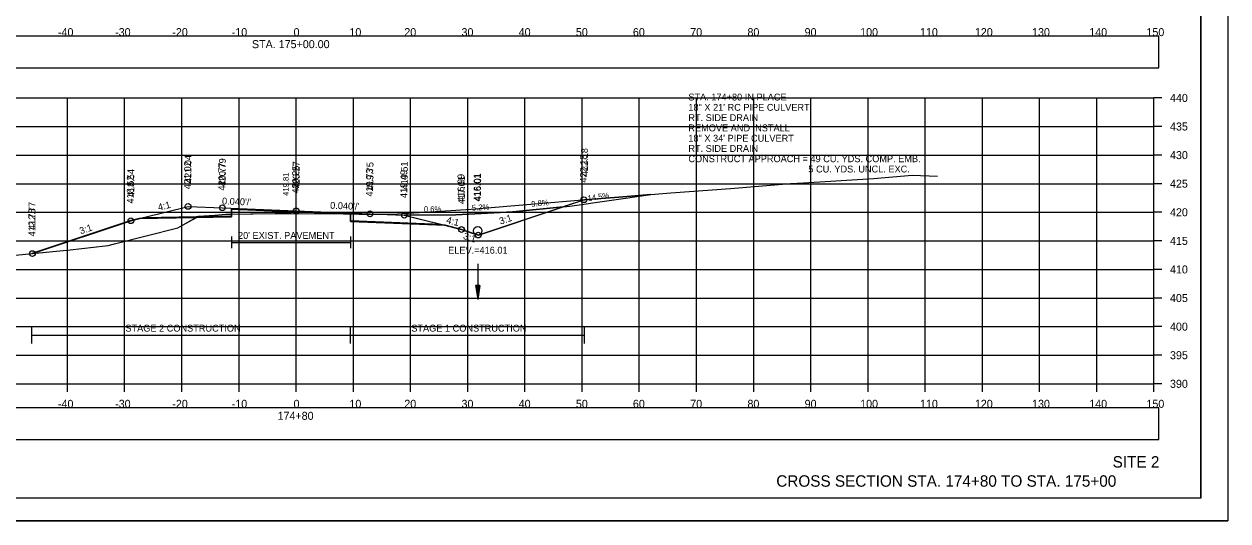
# Model space of a CAD drawing. Extents: x 1376273 to 1384221, y 378927 to 384592.
# Drawn here: x 1378176.9 to 1378387.4, y 381818.5 to 381905.4 of the extents above; entities that cross this region are included whole.
import ezdxf

# ---------------------------------------------------------------- set-up
doc = ezdxf.new("R2010")
doc.units = 0
for name, color, linetype in [('R_Alt Surface', 7, 'Continuous'), ('R_Axis', 7, 'Continuous'), ('R_Axis Annot', 7, 'Continuous'), ('R_Border', 7, 'Continuous'), ('R_Border Notes', 7, 'Continuous'), ('R_Contours', 7, 'Continuous'), ('R_Dimension', 7, 'Continuous'), ('R_Draft', 7, 'Continuous'), ('R_Drive', 7, 'Continuous'), ('R_Exist Surface', 7, 'Continuous'), ('R_Fin Surface', 7, 'Continuous'), ('R_Grid', 7, 'Continuous'), ('R_No Plot', 7, 'Continuous'), ('R_Water', 7, 'Continuous'), ('R_Xsect Elev', 7, 'Continuous'), ('R_Xsect Slope', 7, 'Continuous'), ('T_Detection Zones', 7, 'Continuous'), ('T_Notes', 7, 'Continuous')]:
    doc.layers.add(name, color=color, linetype=linetype)

msp = doc.modelspace()

# ---------------------------------------------------------------- linework, layer by layer
at = {"layer": 'R_Alt Surface'}
for points in [[(1378197.76, 381871.59), (1378213.13, 381871.9), (1378213.14, 381873.07), (1378224.46, 381872.61), (1378233.95, 381872.22), (1378233.96, 381871.06), (1378249.73, 381870.42)], [(1378213.14, 381868.26), (1378213.14, 381866.26)], [(1378213.14, 381867.26), (1378233.95, 381867.26)], [(1378233.95, 381868.26), (1378233.95, 381866.26)]]:
    msp.add_lwpolyline(points, dxfattribs=at)
at = {"layer": 'R_Axis'}
for p, q in [((1378374.46, 381842.52), (1378374.46, 381892.52)), ((1378375.86, 381892.52), (1378374.46, 381892.52)), ((1378375.86, 381887.52), (1378374.46, 381887.52)), ((1378375.86, 381882.52), (1378374.46, 381882.52)), ((1378375.86, 381877.52), (1378374.46, 381877.52)), ((1378375.86, 381872.52), (1378374.46, 381872.52)), ((1378375.86, 381867.52), (1378374.46, 381867.52)), ((1378375.86, 381862.52), (1378374.46, 381862.52)), ((1378375.86, 381857.52), (1378374.46, 381857.52)), ((1378375.86, 381852.52), (1378374.46, 381852.52)), ((1378375.86, 381847.52), (1378374.46, 381847.52)), ((1378074.46, 381842.52), (1378374.46, 381842.52)), ((1378184.46, 381841.12), (1378184.46, 381842.52)), ((1378194.46, 381841.12), (1378194.46, 381842.52)), ((1378204.46, 381841.12), (1378204.46, 381842.52)), ((1378214.46, 381841.12), (1378214.46, 381842.52)), ((1378224.46, 381841.12), (1378224.46, 381842.52)), ((1378234.46, 381841.12), (1378234.46, 381842.52)), ((1378244.46, 381841.12), (1378244.46, 381842.52)), ((1378254.46, 381841.12), (1378254.46, 381842.52)), ((1378264.46, 381841.12), (1378264.46, 381842.52)), ((1378274.46, 381841.12), (1378274.46, 381842.52)), ((1378284.46, 381841.12), (1378284.46, 381842.52)), ((1378294.46, 381841.12), (1378294.46, 381842.52)), ((1378304.46, 381841.12), (1378304.46, 381842.52)), ((1378314.46, 381841.12), (1378314.46, 381842.52)), ((1378324.46, 381841.12), (1378324.46, 381842.52)), ((1378334.46, 381841.12), (1378334.46, 381842.52)), ((1378344.46, 381841.12), (1378344.46, 381842.52)), ((1378354.46, 381841.12), (1378354.46, 381842.52)), ((1378364.46, 381841.12), (1378364.46, 381842.52)), ((1378374.46, 381841.12), (1378374.46, 381842.52)), ((1378375.86, 381842.52), (1378374.46, 381842.52))]:
    msp.add_line(p, q, dxfattribs=at)
at = {"layer": 'R_Axis Annot'}
for points in [[(1378073.48, 381897.78), (1378375.28, 381897.78), (1378375.28, 381903.31), (1378073.48, 381903.31)], [(1378073.48, 381832.79), (1378375.28, 381832.79), (1378375.28, 381838.32), (1378073.48, 381838.32)]]:
    msp.add_lwpolyline(points, close=True, dxfattribs=at)
at = {"layer": 'R_Border'}
for q in [(1378382.64, 382027.98), (1378066.46, 381822.52)]:
    msp.add_line((1378382.64, 381822.52), q, dxfattribs=at)
at = {"layer": 'R_Contours'}
msp.add_lwpolyline([(1378233.95, 381872.23), (1378234.95, 381872.22), (1378235.46, 381872.2), (1378237.32, 381872.16), (1378237.47, 381872.17), (1378239.93, 381872.19), (1378242.17, 381872.24), (1378247.9, 381872.58), (1378255.08, 381873.06), (1378266.91, 381874.06), (1378273.84, 381874.62), (1378274.86, 381874.71), (1378256.34, 381868.53), (1378253.37, 381869.53), (1378250.52, 381870.24), (1378233.96, 381870.91)], close=True, dxfattribs=at)
at = {"layer": 'R_Dimension'}
for p, q in [((1378178.26, 381849.55), (1378178.26, 381852.55)), ((1378233.95, 381849.55), (1378233.95, 381852.55)), ((1378274.86, 381849.55), (1378274.86, 381852.55)), ((1378178.26, 381851.05), (1378274.86, 381851.05))]:
    msp.add_line(p, q, dxfattribs=at)
at = {"layer": 'R_Drive'}
for p, q in [((1378272.3, 381873.58), (1378286.46, 381875.62)), ((1378252.37, 381872.08), (1378262.35, 381872.6)), ((1378262.35, 381872.6), (1378272.3, 381873.58)), ((1378243.37, 381872.03), (1378252.37, 381872.08))]:
    msp.add_line(p, q, dxfattribs=at)
at = {"layer": 'R_Exist Surface'}
msp.add_lwpolyline([(1378166.27, 381864.12), (1378183.11, 381865.77), (1378184.93, 381865.97), (1378191.06, 381866.66), (1378191.56, 381866.7), (1378192.71, 381867), (1378203.75, 381869.77), (1378204.68, 381870.3), (1378207.37, 381871.84), (1378209.23, 381871.98), (1378210.16, 381872.02), (1378211.51, 381872.11), (1378212.14, 381872.16), (1378220.8, 381872.29), (1378223.59, 381872.33), (1378232.75, 381872.24), (1378234.95, 381872.22), (1378235.46, 381872.2), (1378237.32, 381872.16), (1378237.47, 381872.17), (1378239.93, 381872.19), (1378242.17, 381872.24), (1378247.9, 381872.58), (1378255.08, 381873.06), (1378266.91, 381874.06), (1378273.84, 381874.62), (1378280.88, 381875.19), (1378289.95, 381875.89), (1378300.41, 381876.69), (1378310.87, 381877.53), (1378313.18, 381877.67), (1378325.39, 381878.44), (1378332.19, 381879.01), (1378336.58, 381878.83)], dxfattribs=at)
at = {"layer": 'R_Fin Surface'}
msp.add_lwpolyline([(1378178.34, 381865.3), (1378195.55, 381871.04), (1378197.76, 381871.59), (1378205.55, 381873.54), (1378211.55, 381873.3), (1378224.46, 381872.77), (1378237.37, 381872.25), (1378243.37, 381872.01), (1378249.73, 381870.42), (1378253.37, 381869.51), (1378256.29, 381868.53), (1378274.78, 381874.7)], dxfattribs=at)
at = {"layer": 'R_Grid'}
for p, q in [((1378074.46, 381892.52), (1378374.46, 381892.52)), ((1378184.46, 381842.52), (1378184.46, 381892.52)), ((1378194.46, 381842.52), (1378194.46, 381892.52)), ((1378204.46, 381842.52), (1378204.46, 381892.52)), ((1378214.46, 381842.52), (1378214.46, 381892.52)), ((1378224.46, 381842.52), (1378224.46, 381892.52)), ((1378234.46, 381842.52), (1378234.46, 381892.52)), ((1378244.46, 381842.52), (1378244.46, 381892.52)), ((1378254.46, 381842.52), (1378254.46, 381892.52)), ((1378264.46, 381842.52), (1378264.46, 381892.52)), ((1378274.46, 381842.52), (1378274.46, 381892.52)), ((1378284.46, 381842.52), (1378284.46, 381892.52)), ((1378294.46, 381842.52), (1378294.46, 381892.52)), ((1378304.46, 381842.52), (1378304.46, 381892.52)), ((1378314.46, 381842.52), (1378314.46, 381892.52)), ((1378324.46, 381842.52), (1378324.46, 381892.52)), ((1378334.46, 381842.52), (1378334.46, 381892.52)), ((1378344.46, 381842.52), (1378344.46, 381892.52)), ((1378354.46, 381842.52), (1378354.46, 381892.52)), ((1378364.46, 381842.52), (1378364.46, 381892.52)), ((1378374.46, 381842.52), (1378374.46, 381892.52)), ((1378074.46, 381887.52), (1378374.46, 381887.52)), ((1378074.46, 381882.52), (1378374.46, 381882.52)), ((1378074.46, 381877.52), (1378374.46, 381877.52)), ((1378074.46, 381872.52), (1378374.46, 381872.52)), ((1378074.46, 381867.52), (1378374.46, 381867.52)), ((1378074.46, 381862.52), (1378374.46, 381862.52)), ((1378074.46, 381857.52), (1378374.46, 381857.52)), ((1378074.46, 381852.52), (1378374.46, 381852.52)), ((1378074.46, 381847.52), (1378374.46, 381847.52)), ((1378074.46, 381842.52), (1378374.46, 381842.52))]:
    msp.add_line(p, q, dxfattribs=at)
at = {"layer": 'R_No Plot'}
msp.add_line((1378054.06, 381818.54), (1378387.39, 381818.54), dxfattribs=at)
for points in [[(1378054.05, 382031.88), (1378387.39, 382031.88), (1378387.39, 381818.54), (1378054.05, 381818.54)], [(1378300.38, 382027.98), (1378300.38, 382018.1), (1378336.11, 382018.1), (1378336.11, 382015.18), (1378359.31, 382015.18), (1378359.31, 381990.85), (1378382.64, 381990.85), (1378382.64, 381822.52), (1378066.46, 381822.52), (1378066.46, 382027.98)]]:
    msp.add_lwpolyline(points, close=True, dxfattribs=at)
msp.add_lwpolyline([(1378197.03, 381871.43), (1378213.13, 381871.75), (1378213.14, 381873.08), (1378224.46, 381872.63), (1378233.95, 381872.24), (1378233.96, 381870.91), (1378250.52, 381870.24)], dxfattribs=at)
for centre in [(1378274.78, 381874.7), (1378205.55, 381873.54), (1378211.55, 381873.3), (1378224.46, 381872.77), (1378237.37, 381872.25), (1378243.37, 381872.01), (1378195.55, 381871.04), (1378253.37, 381869.51), (1378256.29, 381868.53), (1378256.29, 381868.53), (1378178.34, 381865.3)]:
    msp.add_circle(centre, 0.5, dxfattribs=at)
at = {"layer": 'R_Water'}
for p, q in [((1378256.2, 381863.49), (1378256.2, 381857.24)), ((1378255.83, 381859.74), (1378256.2, 381857.24)), ((1378256.58, 381859.74), (1378255.83, 381859.74)), ((1378255.89, 381859.74), (1378256.2, 381857.65)), ((1378255.95, 381859.74), (1378256.2, 381858.08)), ((1378256.01, 381859.74), (1378256.2, 381858.5)), ((1378256.08, 381859.74), (1378256.2, 381858.92)), ((1378256.14, 381859.74), (1378256.2, 381859.34)), ((1378256.58, 381859.74), (1378256.2, 381857.24)), ((1378256.32, 381859.74), (1378256.2, 381858.92)), ((1378256.45, 381859.74), (1378256.2, 381858.08)), ((1378256.51, 381859.74), (1378256.2, 381857.65)), ((1378256.39, 381859.74), (1378256.2, 381858.5)), ((1378256.26, 381859.74), (1378256.2, 381859.34))]:
    msp.add_line(p, q, dxfattribs=at)
msp.add_circle((1378256.2, 381869.28), 0.75, dxfattribs=at)
at = {"layer": 'T_Detection Zones'}
for points in [[(1378213.13, 381872.17), (1378220.8, 381872.29), (1378223.59, 381872.33), (1378232.75, 381872.24), (1378233.95, 381872.23), (1378233.95, 381872.24), (1378224.46, 381872.63), (1378213.14, 381873.08)], [(1378178.26, 381865.3), (1378183.11, 381865.77), (1378184.93, 381865.97), (1378191.06, 381866.66), (1378191.56, 381866.7), (1378192.71, 381867), (1378203.75, 381869.77), (1378204.68, 381870.3), (1378207, 381871.63), (1378197.03, 381871.43), (1378195.55, 381871.06)], [(1378207, 381871.63), (1378207.37, 381871.84), (1378209.23, 381871.98), (1378210.16, 381872.02), (1378211.51, 381872.11), (1378212.14, 381872.16), (1378213.13, 381872.17), (1378213.13, 381871.75)]]:
    msp.add_lwpolyline(points, close=True, dxfattribs=at)
at = {"layer": 'T_Notes'}
for p, q in [((1378274.86, 381874.71), (1378271.13, 381873.46)), ((1378272.3, 381873.58), (1378286.46, 381875.62)), ((1378280.88, 381875.19), (1378274.86, 381874.71)), ((1378286.46, 381875.62), (1378280.88, 381875.19)), ((1378262.35, 381872.6), (1378252.37, 381872.08)), ((1378271.13, 381873.46), (1378262.35, 381872.6)), ((1378271.13, 381873.46), (1378272.3, 381873.58)), ((1378252.37, 381872.08), (1378243.37, 381872.03))]:
    msp.add_line(p, q, dxfattribs=at)
msp.add_lwpolyline([(1378243.37, 381872.03), (1378249.67, 381870.45), (1378253.37, 381869.53), (1378256.34, 381868.53), (1378271.13, 381873.46)], dxfattribs=at)

# ---------------------------------------------------------------- texts
at = {"layer": 'R_Alt Surface'}
msp.add_text("20' EXIST. PAVEMENT", height=1.2, dxfattribs=at).set_placement((1378214.29, 381867.87))
at = {"layer": 'R_Axis Annot'}
for s, height, p in [('-40', 1.4, (1378182.8, 381903.32)), ('-30', 1.4, (1378192.8, 381903.32)), ('-20', 1.4, (1378202.8, 381903.32)), ('-10', 1.4, (1378213.19, 381903.32)), ('0', 1.4, (1378224, 381903.32)), ('10', 1.4, (1378233.77, 381903.32)), ('20', 1.4, (1378243.37, 381903.32)), ('30', 1.4, (1378253.37, 381903.32)), ('40', 1.4, (1378263.37, 381903.32)), ('50', 1.4, (1378273.37, 381903.32)), ('60', 1.4, (1378283.34, 381903.32)), ('70', 1.4, (1378293.37, 381903.32)), ('80', 1.4, (1378303.37, 381903.32)), ('90', 1.4, (1378313.37, 381903.32)), ('100', 1.4, (1378323.08, 381903.32)), ('110', 1.4, (1378333.54, 381903.32)), ('120', 1.4, (1378343.14, 381903.32)), ('130', 1.4, (1378353.14, 381903.32)), ('140', 1.4, (1378363.14, 381903.32)), ('150', 1.4, (1378373.14, 381903.32)), ('STA. 175+00.00', 1.4, (1378216.72, 381901.22)), ('STA. 174+80 IN PLACE', 1.2, (1378293.04, 381892.07)), ('18" X 21\' RC PIPE CULVERT', 1.2, (1378293.04, 381890.27)), ('440', 1.4, (1378377.26, 381891.82)), ('RT. SIDE DRAIN', 1.2, (1378293.04, 381888.47)), ('REMOVE AND INSTALL', 1.2, (1378293.04, 381886.67)), ('435', 1.4, (1378377.26, 381886.82)), ('18" X 34\' PIPE CULVERT', 1.2, (1378293.04, 381884.87)), ('RT. SIDE DRAIN', 1.2, (1378293.04, 381883.08)), ('430', 1.4, (1378377.26, 381881.82)), ('CONSTRUCT APPROACH = 49 CU. YDS. COMP. EMB.', 1.2, (1378293.04, 381881.28)), ('    5 CU. YDS. UNCL. EXC.', 1.2, (1378312.24, 381879.48)), ('425', 1.4, (1378377.26, 381876.82)), ('420', 1.4, (1378377.26, 381871.82)), ('415', 1.4, (1378377.26, 381866.82)), ('410', 1.4, (1378377.26, 381861.82)), ('405', 1.4, (1378377.26, 381856.82)), ('400', 1.4, (1378377.26, 381851.82)), ('395', 1.4, (1378377.26, 381846.82)), ('390', 1.4, (1378377.26, 381841.82)), ('-40', 1.4, (1378182.8, 381838.32)), ('-30', 1.4, (1378192.8, 381838.32)), ('-20', 1.4, (1378202.8, 381838.32)), ('-10', 1.4, (1378213.19, 381838.32)), ('0', 1.4, (1378224, 381838.32)), ('10', 1.4, (1378233.77, 381838.32)), ('20', 1.4, (1378243.37, 381838.32)), ('30', 1.4, (1378253.37, 381838.32)), ('40', 1.4, (1378263.37, 381838.32)), ('50', 1.4, (1378273.37, 381838.32)), ('60', 1.4, (1378283.34, 381838.32)), ('70', 1.4, (1378293.37, 381838.32)), ('80', 1.4, (1378303.37, 381838.32)), ('90', 1.4, (1378313.37, 381838.32)), ('100', 1.4, (1378323.08, 381838.32)), ('110', 1.4, (1378333.54, 381838.32)), ('120', 1.4, (1378343.14, 381838.32)), ('130', 1.4, (1378353.14, 381838.32)), ('140', 1.4, (1378363.14, 381838.32)), ('150', 1.4, (1378373.14, 381838.32)), ('174+80', 1.4, (1378221.2, 381836.22))]:
    msp.add_text(s, height=height, dxfattribs=at).set_placement(p)
at = {"layer": 'R_Border Notes'}
msp.add_text('ELEV.=416.01', height=1.2, dxfattribs=at).set_placement((1378251.03, 381865.29))
at = {"layer": 'R_Dimension'}
for s, p in [('STAGE 2 CONSTRUCTION', (1378194.6, 381851.65)), ('STAGE 1 CONSTRUCTION', (1378244.59, 381851.65))]:
    msp.add_text(s, height=1.2, dxfattribs=at).set_placement(p)
at = {"layer": 'R_Draft'}
for s, p in [('SITE 2', (1378367.23, 381827.87)), ('CROSS SECTION STA. 174+80 TO STA. 175+00', (1378308.41, 381824.52))]:
    msp.add_text(s, height=2, dxfattribs=at).set_placement(p)
at = {"layer": 'R_Drive'}
for s, rotation, p in [('9.8%', 5.612, (1378265.62, 381873.46)), ('14.5%', 8.246, (1378275.5, 381874.47)), ('0.6%', 0.344, (1378246.79, 381872.55)), ('5.2%', 2.978, (1378255.21, 381872.8))]:
    msp.add_text(s, height=1, rotation=rotation, dxfattribs=at).set_placement(p)
at = {"layer": 'R_No Plot'}
for s, p in [('422.18', (1378275.46, 381878.83)), ('421.04', (1378206.15, 381877.63)), ('420.79', (1378212.15, 381877.05)), ('420.27', (1378225.06, 381876.53)), ('419.75', (1378237.97, 381876.39)), ('419.51', (1378243.97, 381876.49)), ('418.54', (1378196.15, 381875.18)), ('416.01', (1378256.7, 381874.4)), ('417.01', (1378253.97, 381873.94)), ('412.77', (1378178.86, 381869.42))]:
    msp.add_text(s, height=1.2, rotation=90, dxfattribs=at).set_placement(p)
at = {"layer": 'R_Xsect Elev'}
for s, height, p in [('421.02', 1.2, (1378206.05, 381876.54)), ('420.77', 1.2, (1378212.05, 381876.3)), ('422.18', 1.2, (1378275.28, 381877.7)), ('418.52', 1.2, (1378196.05, 381874.04)), ('419.81', 1, (1378223.15, 381875.38)), ('420.25', 1.2, (1378224.96, 381875.77)), ('419.73', 1.2, (1378237.87, 381875.25)), ('419.49', 1.2, (1378243.87, 381875.01)), ('416.99', 1.2, (1378253.87, 381874.32)), ('416.01', 1.2, (1378256.79, 381874.45)), ('412.78', 1.2, (1378178.84, 381868.3))]:
    msp.add_text(s, height=height, rotation=90, dxfattribs=at).set_placement(p)
at = {"layer": 'R_Xsect Slope'}
for s, rotation, p in [("0.040'/'", 357.6822, (1378211.47, 381873.9)), ('4:1', 14.0362, (1378200.43, 381872.78)), ("0.040'/'", 357.6822, (1378230.38, 381873.14)), ('4:1', 345.9638, (1378250.62, 381870.63)), ('3:1', 18.4349, (1378260.19, 381870.35)), ('3:1', 18.4349, (1378186.79, 381868.65)), ('3:1', 341.5651, (1378253.56, 381867.9))]:
    msp.add_text(s, height=1.2, rotation=rotation, dxfattribs=at).set_placement(p)

doc.saveas('drawing.dxf')
